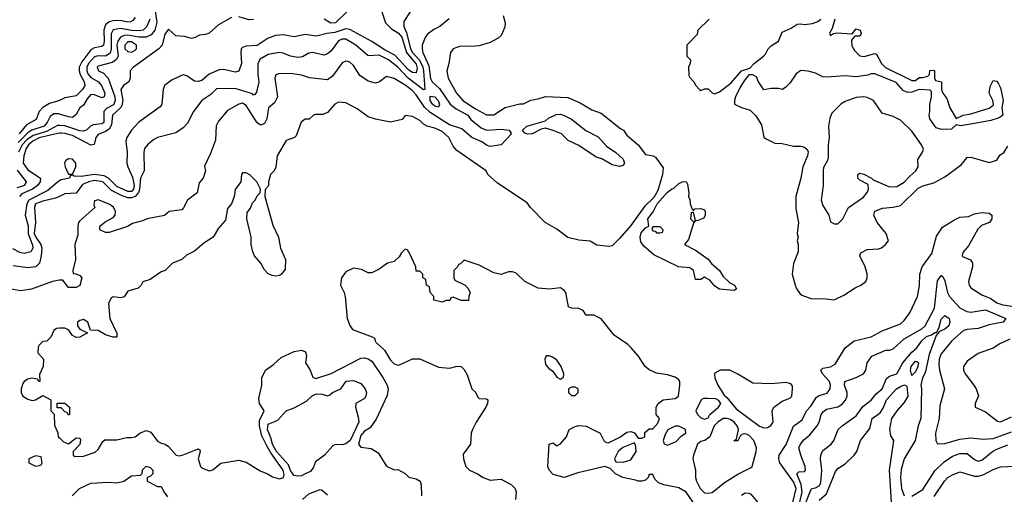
# Model space of a CAD drawing. Header units: inches. Extents: x 2348352 to 2479776, y 460422 to 613655.
# Tile 283 of 590: x 2389785 to 2395111, y 565319 to 567887. Entities that reach past the tile are written whole.
import ezdxf

# ---------------------------------------------------------------- set-up
doc = ezdxf.new("R2010")
doc.units = ezdxf.units.IN
doc.header["$MEASUREMENT"] = 0
doc.layers.add('C3586', color=7, linetype='Continuous')
doc.layers.add('C3596', color=7, linetype='Continuous')

msp = doc.modelspace()

# ---------------------------------------------------------------- linework, layer by layer
at = {"layer": 'C3586', "color": 4}
for points, elevation in [([(2390000, 567450), (2389990, 567445.4), (2389946.5, 567433.5), (2389910, 567411.2), (2389890.4, 567390), (2389873.9, 567346.1), (2389822.3, 567317.7), (2389782.7, 567270)], 64), ([(2390000, 567375.9), (2389996.9, 567376.9), (2389970, 567376.9), (2389950, 567363.7), (2389934.3, 567330), (2389917.4, 567310), (2389851.3, 567288.7), (2389830, 567275.5), (2389777.1, 567222.9)], 68), ([(2390000, 567314.1), (2389990, 567314.3), (2389930, 567282), (2389858.8, 567261.2), (2389823.7, 567236.3), (2389799.3, 567210), (2389778.9, 567170)], 72), ([(2390000, 567272.2), (2389990, 567271.7), (2389890, 567246.9), (2389856.1, 567230), (2389833, 567210), (2389820.2, 567190), (2389806.7, 567150), (2389804.7, 567110), (2389830, 567075.3), (2389897.1, 567030), (2389896.5, 567010), (2389881.5, 566990), (2389854.9, 566970), (2389796.1, 566943.9), (2389783.2, 566930)], 76), ([(2389772, 567072), (2389820.5, 567010), (2389810.7, 566990), (2389770, 566976.3)], 72), ([(2390000, 567014.5), (2389990, 567008.7), (2389937.8, 566962.2), (2389834.2, 566910), (2389824.6, 566890), (2389815.5, 566830), (2389830.8, 566770.8), (2389830.9, 566730), (2389853.7, 566666.3), (2389855.8, 566650), (2389844.9, 566630), (2389810, 566621), (2389786.5, 566626.5), (2389747.4, 566647.4)], 84), ([(2390000, 566930.2), (2389979.3, 566920.7), (2389910, 566904.5), (2389871.3, 566890), (2389866, 566870), (2389870.4, 566790.4), (2389863.9, 566730), (2389872, 566710), (2389899.3, 566670), (2389904.4, 566650), (2389901.6, 566610), (2389892, 566570), (2389872, 566550), (2389830, 566545.2), (2389750, 566555.6)], 88), ([(2390000, 566478), (2389998, 566478), (2389962, 566470), (2389849.3, 566429.3), (2389790, 566419.3), (2389710, 566434)], 92), ([(2390000, 566217), (2389983.6, 566216.4), (2389970, 566206), (2389954, 566170), (2389931.6, 566148.4), (2389910, 566146), (2389890, 566126), (2389885.4, 566114.6), (2389883.6, 566083.6), (2389914, 566050), (2389911.3, 566010), (2389892.7, 565967.3), (2389894, 565930), (2389888.4, 565928.4), (2389882, 565942), (2389850, 565948), (2389830, 565942), (2389810, 565928.7), (2389802, 565918), (2389793.4, 565890), (2389793.4, 565870), (2389802.8, 565850), (2389830, 565833.4), (2389853.2, 565826.8), (2389870, 565831), (2389910, 565854), (2389954, 565830), (2389954, 565770), (2389972, 565752), (2389972.7, 565692.7), (2389991.6, 565651.6), (2389994, 565630), (2390000, 565624)], 96), ([(2390000, 565786.6), (2389987.3, 565787.3), (2389987.3, 565812.7), (2390000, 565812.5)], 96)]:
    msp.add_lwpolyline(points, dxfattribs=dict(at, elevation=elevation))
at = {"layer": 'C3586', "color": 4, "elevation": 96}
msp.add_lwpolyline([(2389870, 565528), (2389834, 565510), (2389834, 565490), (2389870, 565472), (2389890, 565474), (2389902, 565478), (2389906, 565490), (2389902, 565522)], close=True, dxfattribs=at)
at = {"layer": 'C3596', "color": 4}
for points, elevation in [([(2390503.8, 568030), (2390526.5, 567873.5), (2390516.9, 567830), (2390495.5, 567804.5), (2390470, 567792), (2390430, 567792.2), (2390370, 567803.2), (2390350, 567802.2), (2390330, 567792.4), (2390315.5, 567770), (2390311.1, 567750), (2390317, 567690), (2390309.1, 567670.9), (2390284.8, 567655.2), (2390210, 567635.1), (2390204, 567630), (2390211.3, 567610), (2390238.5, 567598.5), (2390263.7, 567570), (2390299.3, 567470), (2390302.2, 567450), (2390293.3, 567426.7), (2390254, 567406), (2390240.3, 567390), (2390240.4, 567330), (2390230, 567322.6), (2390182.5, 567317.5), (2390168.9, 567311.1), (2390148.8, 567291.2), (2390130, 567283.5), (2390110, 567286), (2390030, 567313.3), (2390000, 567314.1)], 72), ([(2391898, 567930), (2391863, 567877), (2391863.8, 567850), (2391876.9, 567816.9), (2391899.8, 567730), (2391909.4, 567710), (2391947.3, 567667.3), (2391965.1, 567630), (2391970.1, 567610), (2391976, 567510), (2391970, 567507), (2391886.6, 567570), (2391829.7, 567630), (2391780.7, 567670), (2391730, 567695.8), (2391670, 567692.3), (2391602.7, 567750), (2391550, 567780.9), (2391530, 567780.9), (2391510, 567772), (2391470, 567718), (2391450, 567702), (2391430, 567694.5), (2391370, 567709.3), (2391350, 567705.2), (2391314.4, 567685.6), (2391290, 567682.9), (2391249.7, 567689.7), (2391210, 567706), (2391190, 567709.3), (2391130, 567698.4), (2391086, 567674), (2391073, 567650), (2391072.7, 567590), (2391078.4, 567550), (2391065.8, 567494.2), (2391057.3, 567482.7), (2391050, 567479), (2391045.1, 567485.1), (2390950, 567514.3), (2390850, 567513.2), (2390818.4, 567481.6), (2390770, 567449), (2390726, 567390), (2390693.7, 567326.3), (2390670, 567302), (2390630, 567274), (2390530, 567248.7), (2390510, 567239), (2390476, 567210), (2390461, 567190), (2390456, 567170), (2390458.8, 567070), (2390438.4, 567030), (2390434, 566970), (2390428.1, 566951.9), (2390409.4, 566930.6), (2390390, 566922.8), (2390370, 566923.5), (2390335.4, 566935.4), (2390282.3, 566962.3), (2390234.5, 567010), (2390190, 567016.4), (2390158.8, 567010), (2390125.5, 566994.5), (2390090, 566949.2), (2390030, 566944), (2390000, 566930.2)], 88), ([(2391743.7, 567930), (2391764.2, 567870), (2391797, 567837), (2391834.2, 567814.2), (2391852.5, 567792.5), (2391876.8, 567710), (2391930, 567646), (2391935.8, 567624.2), (2391930, 567599.5), (2391910, 567600.4), (2391890, 567614.5), (2391814.8, 567694.8), (2391761.3, 567721.3), (2391690, 567769.7), (2391570, 567834.8), (2391550, 567837.1), (2391490, 567818.4), (2391447, 567813), (2391390, 567798.4), (2391330, 567807), (2391270, 567795.1), (2391210, 567804.5), (2391170, 567801.6), (2391130, 567787.6), (2391070, 567747.8), (2391010, 567743.7), (2390990, 567737.2), (2390984, 567730), (2390980.5, 567710), (2390984.9, 567650), (2390970, 567608.7), (2390950, 567602.7), (2390890, 567616.9), (2390864.2, 567615.8), (2390810, 567591.8), (2390770, 567558), (2390750, 567552), (2390730, 567555.1), (2390690, 567583.7), (2390670, 567589.3), (2390610, 567560.9), (2390568, 567530), (2390562, 567510), (2390553.4, 567430), (2390545.2, 567414.8), (2390430, 567332.7), (2390390, 567289.2), (2390364.4, 567250), (2390359.3, 567230), (2390366.7, 567170), (2390365.2, 567110), (2390369.2, 567090), (2390394.6, 567034.6), (2390404.6, 566990), (2390401.1, 566970), (2390390, 566957.8), (2390370, 566956.5), (2390310, 566984), (2390266.2, 567030), (2390241.4, 567041.4), (2390190, 567049.9), (2390118.5, 567038.5), (2390080.1, 567040.1), (2390070, 567046), (2390058, 567042), (2390054, 567030), (2390010, 567020.4), (2390000, 567014.5)], 84), ([(2392401, 567910), (2392410.8, 567870), (2392410, 567846), (2392390, 567802), (2392373.7, 567786.3), (2392330, 567764), (2392270, 567745.2), (2392230, 567741.2), (2392170, 567744), (2392130, 567728.7), (2392116, 567710), (2392106.8, 567650), (2392094.8, 567610), (2392102.8, 567570), (2392147.7, 567490), (2392182.8, 567450), (2392250, 567404.9), (2392310, 567371.3), (2392350, 567371.3), (2392411.6, 567411.6), (2392490, 567432), (2392510, 567432), (2392550, 567451.3), (2392590, 567458), (2392629.1, 567470.9), (2392750, 567466), (2392817.5, 567437.5), (2392879.8, 567399.8), (2392930, 567381), (2393036.9, 567296.9), (2393052, 567290), (2393070, 567262), (2393130.7, 567210.7), (2393170, 567158), (2393211.1, 567151.1), (2393223.6, 567143.6), (2393265.4, 567085.4), (2393262, 567050), (2393236.7, 566963.3), (2393215.6, 566924.4), (2393164.6, 566875.4), (2393090, 566773.2), (2393030, 566702.7), (2392990, 566663.7), (2392970, 566659.3), (2392907.2, 566667.2), (2392870, 566689), (2392810, 566693.2), (2392750, 566709.3), (2392690, 566754), (2392628, 566790), (2392548.7, 566870), (2392530, 566895.3), (2392370, 567002), (2392318, 567050), (2392308.7, 567068.7), (2392150, 567179), (2392130, 567202), (2392106, 567250), (2392070, 567282), (2392030, 567300.9), (2391988.7, 567310), (2391970, 567321.2), (2391950, 567341.2), (2391910, 567364), (2391870, 567368), (2391853.4, 567346.6), (2391790, 567332.7), (2391709.1, 567349.1), (2391670, 567362), (2391610, 567405.2), (2391550, 567437.2), (2391510, 567441.2), (2391490, 567429), (2391450, 567384), (2391425.4, 567374.6), (2391385.4, 567374.6), (2391374, 567370), (2391351.6, 567348.4), (2391330, 567348), (2391307.1, 567332.9), (2391281, 567259), (2391270.7, 567249.3), (2391227.1, 567232.9), (2391178, 567150), (2391171.1, 567088.9), (2391162, 567070), (2391142, 567050), (2391131.3, 567010), (2391131.1, 566988.9), (2391112.7, 566967.3), (2391112, 566930), (2391154.4, 566774.4), (2391184.9, 566710), (2391196.3, 566650), (2391223.8, 566590), (2391222, 566538), (2391201, 566510), (2391190, 566502.7), (2391170, 566499.5), (2391150, 566502), (2391130, 566512.3), (2391110, 566533.2), (2391090, 566569), (2391056, 566610), (2391046.6, 566630), (2391037.2, 566670), (2391037.2, 566710), (2391014, 566810), (2391016.4, 566843.6), (2391033.6, 566866.4), (2391044.7, 566895.3), (2391058, 566910), (2391070, 566934), (2391086, 566950), (2391088, 566970), (2391068, 567010), (2391030, 567048), (2391010, 567058), (2390990, 567058), (2390984.7, 567050), (2390982, 567010), (2390951.1, 566968.9), (2390944.7, 566930), (2390931.3, 566890), (2390910, 566866), (2390898, 566802), (2390861.4, 566758.6), (2390831.3, 566710), (2390781.4, 566678.6), (2390730, 566634), (2390687.5, 566612.5), (2390662, 566590), (2390612, 566570), (2390572, 566530), (2390550, 566522), (2390490, 566482), (2390451.3, 566468.7), (2390442, 566450), (2390425.4, 566434.6), (2390370, 566418), (2390350, 566388), (2390330, 566382), (2390290, 566388), (2390279.6, 566380.4), (2390266.4, 566353.6), (2390273.4, 566270), (2390310.7, 566190), (2390311, 566169), (2390291.1, 566168.9), (2390250, 566182.7), (2390210, 566205.2), (2390167.3, 566207.3), (2390154, 566250), (2390130, 566264), (2390110, 566259), (2390098, 566250), (2390098, 566230), (2390110, 566212), (2390152.7, 566192.7), (2390111.1, 566168.9), (2390090, 566168), (2390070, 566178), (2390048.4, 566208.4), (2390030, 566218), (2390000, 566217)], 96), ([(2390930, 567899.7), (2390861, 567859), (2390810, 567813.2), (2390790, 567806), (2390756.9, 567803.1), (2390734, 567790), (2390714, 567786), (2390676.5, 567796.5), (2390630, 567799), (2390590, 567835.3), (2390570, 567808), (2390555.8, 567750), (2390538.4, 567730), (2390401, 567630), (2390382.8, 567610), (2390382.8, 567570), (2390376, 567550), (2390346.8, 567530), (2390332.7, 567510), (2390342.8, 567450), (2390337.9, 567422.1), (2390330.8, 567409.2), (2390286.5, 567370), (2390281.3, 567318.7), (2390270, 567295.4), (2390250, 567281.2), (2390210, 567265.6), (2390197, 567250), (2390187.9, 567212.1), (2390170, 567207.8), (2390070, 567260.3), (2390030, 567271.7), (2390010, 567272.7), (2390000, 567272.2)], 76), ([(2390410, 567899), (2390396.7, 567883.3), (2390383.8, 567876.2), (2390370, 567874), (2390330, 567883.1), (2390290, 567880.9), (2390270, 567875.3), (2390250, 567858.9), (2390239.7, 567830), (2390242, 567770), (2390238.4, 567750), (2390230, 567742.4), (2390190, 567734.5), (2390170, 567723.1), (2390120.9, 567659.1), (2390107.6, 567630), (2390106, 567610), (2390111.4, 567590), (2390133.4, 567550), (2390137.6, 567530), (2390125.5, 567510), (2390090, 567475.1), (2390030, 567463.5), (2390000, 567450)], 64), ([(2391050, 567888.5), (2391026.3, 567886.3), (2390970, 567902)], 76), ([(2391554.8, 567930), (2391492.6, 567870), (2391468.6, 567868.6), (2391432.1, 567890)], 76), ([(2392107.7, 567892.3), (2392058, 567850), (2392025.2, 567834.8), (2391990.6, 567809.4), (2391978.8, 567790), (2391962.8, 567750), (2391962, 567730), (2391966, 567710), (2391997.5, 567637.5), (2392007.9, 567567.9), (2392016, 567550), (2392055.4, 567515.4), (2392113.7, 567430), (2392145.3, 567405.3), (2392208.7, 567370), (2392226.2, 567346.2), (2392281.4, 567301.4), (2392310, 567288.8), (2392390, 567294.9), (2392432, 567290), (2392446, 567270), (2392390, 567209.5), (2392330, 567200.5), (2392310, 567207.8), (2392285.3, 567225.3), (2392230, 567249.7), (2392176.8, 567296.8), (2392110, 567317.6), (2392005, 567385), (2391974.5, 567414.5), (2391930, 567479.6), (2391910, 567501.3), (2391873.6, 567530), (2391810, 567569.5), (2391770, 567579), (2391732, 567550), (2391710, 567544), (2391670, 567555.1), (2391624.4, 567584.4), (2391590, 567639), (2391570, 567657.2), (2391560.2, 567660.2), (2391550, 567662.7), (2391530, 567653.2), (2391478, 567582), (2391450, 567561.2), (2391352.1, 567572.1), (2391310, 567586), (2391250, 567596), (2391185.8, 567594.2), (2391170.8, 567589.2), (2391164.9, 567570), (2391178.8, 567470), (2391163.5, 567436.5), (2391130.6, 567409.4), (2391122, 567350), (2391110, 567325.2), (2391090, 567316), (2391070, 567329.2), (2391010, 567422.7), (2390990, 567435.1), (2390970, 567429.3), (2390910, 567396), (2390861.4, 567338.6), (2390848.2, 567311.8), (2390844.5, 567235.5), (2390817.3, 567162.7), (2390785.4, 567094.6), (2390791, 567070), (2390778, 567030), (2390755.3, 567004.7), (2390744.7, 566950), (2390692, 566910), (2390671.6, 566868.4), (2390662, 566858), (2390594, 566850), (2390568, 566828), (2390474, 566810), (2390450, 566799), (2390395.3, 566784.7), (2390368, 566768), (2390270, 566735.3), (2390250, 566735.3), (2390218, 566750), (2390218, 566770), (2390246.8, 566793.2), (2390290, 566816), (2390301.2, 566830), (2390303.7, 566850), (2390292.6, 566872.6), (2390270, 566889.4), (2390210, 566912.7), (2390190, 566906), (2390186, 566886), (2390191.3, 566870), (2390110, 566799), (2390102.8, 566790), (2390098.8, 566770), (2390099.8, 566720.2), (2390084, 566670), (2390087.3, 566590), (2390072, 566530), (2390074, 566514), (2390090, 566512), (2390110, 566502), (2390122, 566490), (2390110, 566448), (2390090, 566438), (2390050, 566438), (2390018, 566478), (2390000, 566478)], 92), ([(2390488.7, 567890), (2390473.1, 567850), (2390452.4, 567830), (2390433.5, 567826.5), (2390391.8, 567828.2), (2390330, 567838.8), (2390290, 567831.3), (2390279.6, 567810), (2390280.5, 567730), (2390274.6, 567705.4), (2390250, 567689.8), (2390210, 567692.1), (2390190, 567686), (2390156.9, 567650), (2390148.4, 567630), (2390148.2, 567610), (2390154.2, 567594.2), (2390170, 567574.6), (2390211, 567551), (2390228.4, 567530), (2390244.9, 567490), (2390242.8, 567470), (2390230, 567464.2), (2390190, 567479.7), (2390170, 567481.3), (2390150, 567459.5), (2390130, 567423.7), (2390110, 567409.2), (2390090, 567374), (2390077.6, 567362.4), (2390070, 567358), (2390050, 567360.7), (2390000, 567375.9)], 68), ([(2393514, 567890), (2393454, 567830), (2393450, 567806), (2393394, 567750), (2393394, 567690), (2393414, 567670), (2393412, 567650), (2393402, 567630), (2393405.4, 567585.4), (2393410, 567574), (2393431.6, 567551.6), (2393442, 567530), (2393462, 567510), (2393470, 567504.7), (2393490, 567512), (2393510, 567512), (2393531.6, 567491.6), (2393546, 567486), (2393570, 567496), (2393633.8, 567546.2), (2393690, 567611), (2393735.3, 567624.7), (2393758, 567650), (2393808.7, 567690), (2393819.3, 567700.7), (2393834, 567730), (2393850, 567746), (2393889.4, 567770.6), (2393910, 567818.8), (2393959, 567841), (2393990, 567862), (2394010, 567864.7), (2394030, 567861), (2394073.6, 567866.4), (2394103.1, 567876.9), (2394118, 567890)], 104), ([(2394194.8, 567890), (2394179.8, 567840.2), (2394165.4, 567814.6), (2394170, 567802), (2394187.3, 567812.7), (2394204.7, 567815.3), (2394288.9, 567811.1), (2394310, 567838), (2394330.7, 567830), (2394336, 567810), (2394330, 567798), (2394302, 567798), (2394284.7, 567775.3), (2394286.4, 567746.4), (2394300.7, 567720.7), (2394330, 567691), (2394352.9, 567687.1), (2394410, 567704.7), (2394419.8, 567699.8), (2394446.8, 567650), (2394468, 567628), (2394610, 567558), (2394630, 567558), (2394650, 567574), (2394670, 567574), (2394698, 567582), (2394706, 567590), (2394708, 567612), (2394730, 567614), (2394734, 567610), (2394734, 567570), (2394738, 567558), (2394771.3, 567550), (2394771.3, 567510), (2394778, 567490), (2394799.8, 567459.8), (2394816, 567410), (2394850, 567352), (2394888, 567370), (2394930, 567377.1), (2395030, 567408), (2395050, 567424.7), (2395053.2, 567430), (2395049, 567450), (2395029, 567490), (2395033.8, 567526.2), (2395050, 567558.8), (2395070, 567554.8), (2395079.9, 567539.9), (2395090, 567518), (2395104.9, 567450), (2395097.3, 567410), (2395102.8, 567370), (2395083.8, 567356.2), (2395038.5, 567341.5), (2394950, 567324.7), (2394873.2, 567313.2), (2394850, 567318), (2394824.7, 567295.3), (2394770, 567292.7), (2394742, 567302), (2394708.7, 567350), (2394704, 567370), (2394708.7, 567390), (2394708.7, 567430), (2394718, 567470), (2394718, 567498), (2394710, 567506), (2394650, 567508.7), (2394610, 567494), (2394590, 567493.2), (2394563.9, 567503.9), (2394526.6, 567546.6), (2394410, 567593.2), (2394390, 567593.2), (2394373.4, 567586.6), (2394310, 567577.2), (2394250, 567584), (2394150, 567575.3), (2394130, 567578), (2394090, 567598), (2394050, 567609), (2394010, 567612.3), (2393985.2, 567594.8), (2393950, 567544), (2393930, 567522), (2393912, 567510), (2393890, 567515.3), (2393850, 567515.3), (2393810, 567508), (2393782, 567550), (2393770, 567578), (2393750, 567588), (2393730, 567588), (2393703, 567557), (2393681.1, 567518.9), (2393657.3, 567470), (2393651, 567450), (2393652, 567430), (2393690, 567411), (2393736.9, 567396.9), (2393766.4, 567366.4), (2393798, 567318), (2393810.7, 567250.7), (2393822.5, 567242.5), (2393870, 567219.1), (2393910, 567216.3), (2393970, 567202), (2394010, 567202), (2394030, 567197.3), (2394045.2, 567185.2), (2394050, 567172), (2394046, 567150), (2394021.6, 567090), (2394010.5, 567030), (2393983.8, 566930), (2393984.1, 566864.1), (2393997.3, 566790), (2393991.3, 566730), (2393996, 566710), (2393991, 566690), (2393996, 566670), (2393996, 566630), (2393970, 566568), (2393963.8, 566510), (2393979.1, 566450), (2393988.5, 566428.5), (2394005.8, 566405.8), (2394016.3, 566396.3), (2394070, 566376.3), (2394130, 566379.1), (2394190, 566370.8), (2394243.2, 566396.8), (2394303.9, 566436.1), (2394335.3, 566450), (2394362, 566470), (2394368.7, 566490), (2394368.4, 566511.6), (2394359, 566550), (2394329, 566610), (2394334.6, 566625.4), (2394370, 566642.8), (2394430, 566647.7), (2394446.8, 566653.2), (2394469, 566670), (2394484, 566690), (2394472.7, 566730), (2394422.7, 566790), (2394405.2, 566830), (2394410, 566850.8), (2394452.3, 566867.7), (2394510, 566872.7), (2394550, 566882.4), (2394645.3, 566974.7), (2394670, 566988.2), (2394730, 567004.9), (2394790, 567037.6), (2394878.3, 567101.7), (2394910, 567141), (2394930, 567142.8), (2395030, 567114.8), (2395070, 567127.3), (2395086.6, 567153.4), (2395110, 567171), (2395130, 567202)], 104), ([(2393956.8, 565230), (2393985, 565350), (2393970, 565386.9), (2393897.6, 565490), (2393891.8, 565510), (2393892.3, 565530), (2393930.8, 565589.2), (2393970, 565686.8), (2394017.8, 565722.2), (2394041.1, 565770), (2394064.4, 565795.6), (2394095.8, 565844.2), (2394110, 565853.7), (2394153.6, 565866.4), (2394169.6, 565890), (2394171.2, 565910), (2394165.6, 565930), (2394127.3, 565970), (2394118, 565990), (2394130, 566002), (2394170, 566008.2), (2394196.3, 566023.7), (2394250, 566112), (2394298, 566150), (2394390, 566170.4), (2394450, 566203.8), (2394550, 566240.7), (2394570, 566258.8), (2394599.1, 566300.9), (2394640.9, 566390), (2394652.1, 566447.9), (2394654.5, 566510), (2394666, 566550), (2394718.9, 566621.1), (2394743.6, 566716.4), (2394776.4, 566763.6), (2394837.5, 566802.5), (2394870, 566818), (2394918, 566822), (2394950, 566837.3), (2394990, 566843.8), (2395030, 566840.7), (2395042.8, 566830), (2395044, 566810), (2395030.7, 566790), (2394987.1, 566772.9), (2394966.9, 566753.1), (2394916.7, 566663.3), (2394887.1, 566627.1), (2394882.8, 566610), (2394885.5, 566605.5), (2394927.3, 566587.3), (2394938.8, 566570), (2394939.1, 566550), (2394917.3, 566470), (2394920.7, 566450), (2394930, 566436), (2394990, 566398.8), (2395038.7, 566378.7), (2395070, 566355.5), (2395103.4, 566343.4), (2395210, 566328)], 96), ([(2393446.3, 565250), (2393390, 565331.1), (2393350, 565354.7), (2393269.5, 565369.5), (2393240.7, 565380.7), (2393220.2, 565400.2), (2393210, 565426), (2393190, 565426), (2393184.7, 565410), (2393170, 565395.3), (2393150, 565389.2), (2393130, 565389.3), (2393116, 565396), (2393048, 565410), (2393008.7, 565430), (2392979, 565459), (2392950, 565469), (2392804, 565436), (2392730.5, 565409.5), (2392670, 565426.6), (2392649.6, 565449.6), (2392642.7, 565470), (2392648.7, 565590), (2392670, 565598), (2392690, 565582), (2392710, 565591.3), (2392742, 565630), (2392758, 565670), (2392790, 565686), (2392810, 565690.7), (2392850, 565687.3), (2392924.7, 565650), (2392946.4, 565606.4), (2392959.6, 565599.6), (2392970, 565598), (2392992.3, 565607.7), (2393032.1, 565627.9), (2393070, 565654.8), (2393090, 565658.8), (2393111, 565651), (2393130, 565622), (2393150, 565622), (2393166, 565630), (2393167.3, 565652.7), (2393190, 565674), (2393210, 565674), (2393236.4, 565703.6), (2393246, 565730), (2393228, 565750), (2393228.7, 565790), (2393238, 565810), (2393266, 565830), (2393330, 565838), (2393348, 565850), (2393356, 565910), (2393356, 565930), (2393350, 565939), (2393330, 565952.3), (2393290, 565964.5), (2393230, 565973.6), (2393190, 565992.3), (2393169, 566010), (2393130, 566068), (2393095.3, 566110), (2393075.3, 566130), (2393000.7, 566180.7), (2392930, 566269), (2392890, 566288), (2392850, 566288.7), (2392832.7, 566312.7), (2392810, 566324), (2392770, 566325.2), (2392753.6, 566333.6), (2392739, 566410), (2392730, 566422), (2392710, 566435.3), (2392650.8, 566429.2), (2392590, 566434), (2392518, 566470), (2392470, 566515.3), (2392450, 566522), (2392430, 566522), (2392390, 566508), (2392350, 566518), (2392270, 566559), (2392190, 566586), (2392170, 566566), (2392158, 566562), (2392154, 566550), (2392134, 566530), (2392134, 566490), (2392138, 566478), (2392194, 566450), (2392210, 566434), (2392222, 566410), (2392214, 566390), (2392212.7, 566367.3), (2392172.7, 566367.3), (2392130, 566386), (2392118, 566382), (2392111.6, 566368.4), (2392092.7, 566367.3), (2392070, 566358), (2392026, 566370), (2392026, 566390), (2392006, 566410), (2392002, 566442), (2391986, 566450), (2391982, 566482), (2391966, 566490), (2391966, 566510), (2391950, 566526), (2391930, 566526), (2391928, 566550), (2391896.4, 566616.4), (2391882, 566642), (2391870, 566646), (2391850, 566626), (2391836.9, 566603.1), (2391810, 566578), (2391774, 566570), (2391730, 566538), (2391690, 566518), (2391670, 566518), (2391634.6, 566534.6), (2391590, 566542), (2391550, 566522), (2391526, 566490), (2391521, 566450), (2391541, 566410), (2391546, 566390), (2391556, 566270), (2391570, 566232), (2391586, 566210), (2391691.6, 566171.6), (2391703.6, 566163.6), (2391710, 566144.7), (2391758.5, 566098.5), (2391790, 566044.7), (2391810, 566024.7), (2391830, 566018), (2391840.4, 566019.6), (2391910, 566052), (2391950, 566052), (2392050, 566006), (2392110, 566001), (2392151.6, 566011.6), (2392174, 566010), (2392190, 565994), (2392205.4, 565965.4), (2392231.3, 565890), (2392250, 565871.3), (2392264, 565844), (2392270, 565838), (2392310, 565836), (2392318, 565830), (2392316, 565810), (2392306, 565790), (2392253.4, 565710), (2392234, 565670), (2392227.3, 565650), (2392222.8, 565590), (2392184.5, 565535.5), (2392186, 565510), (2392198.8, 565470), (2392218, 565450), (2392262, 565430), (2392292, 565410), (2392330, 565396), (2392390, 565400.7), (2392444.7, 565370), (2392464.7, 565350), (2392471, 565331), (2392466.8, 565290)], 104), ([(2393984.8, 565195.2), (2394017.3, 565330), (2394012.3, 565372.3), (2393989.6, 565430.4), (2394000.1, 565439.9), (2394030, 565442.8), (2394035.1, 565450), (2394033.6, 565470), (2394009.5, 565530), (2393999.3, 565570), (2394009.3, 565590), (2394026.7, 565613.3), (2394058.9, 565641.1), (2394098, 565690), (2394109.5, 565710), (2394120.7, 565750), (2394133, 565767), (2394150, 565779.1), (2394210, 565792.4), (2394233.7, 565806.3), (2394252.6, 565827.4), (2394260.7, 565850), (2394260.9, 565870), (2394246, 565910), (2394249.2, 565930), (2394309.5, 565950.5), (2394349.3, 565970.7), (2394361.2, 565990), (2394369.7, 566030.3), (2394394.2, 566065.8), (2394470, 566098.8), (2394490, 566098.8), (2394510, 566106), (2394570, 566160.5), (2394665.3, 566214.7), (2394683.7, 566230), (2394733.9, 566326.1), (2394750, 566474), (2394770, 566502), (2394778, 566498), (2394790, 566474), (2394804.4, 566410), (2394814.4, 566390), (2394870, 566328.5), (2394908.9, 566308.9), (2394930, 566304.4), (2395010, 566316.5), (2395118.8, 566270), (2395104.7, 566250), (2395030, 566236.3), (2394970, 566215.8), (2394910, 566211.5), (2394890, 566205.6), (2394826.8, 566150), (2394770, 566079), (2394759.1, 566050), (2394756.8, 566023.2), (2394760.5, 565990), (2394787.3, 565890), (2394762, 565798), (2394758, 565730), (2394738.8, 565650), (2394741, 565610), (2394750, 565592), (2394790, 565594), (2394870, 565616.4), (2394930, 565624.4), (2394997.5, 565617.5), (2395050, 565620.3), (2395150, 565656.5)], 92), ([(2394028.5, 565251.5), (2394062.3, 565337.7), (2394069.7, 565350.3), (2394090, 565354), (2394110, 565364.4), (2394118.8, 565381.2), (2394123.6, 565450), (2394116, 565510), (2394118, 565530), (2394130, 565556), (2394174, 565590), (2394189, 565610), (2394213.2, 565670), (2394233.2, 565690), (2394310, 565744), (2394345.3, 565794.7), (2394390, 565827.7), (2394417.4, 565862.6), (2394449.5, 565890), (2394474.2, 565945.8), (2394490, 565957.3), (2394530, 565971), (2394561.6, 566030), (2394610, 566088.7), (2394635.6, 566110), (2394664.2, 566150), (2394690, 566172.6), (2394718, 566182), (2394735.3, 566195.3), (2394744.7, 566195.3), (2394758.4, 566221.6), (2394770, 566266), (2394790, 566287.3), (2394813.4, 566270), (2394815.5, 566250), (2394810.5, 566230), (2394790, 566212.3), (2394760.7, 566199.3), (2394741.6, 566178.4), (2394703.8, 566076.2), (2394683.2, 565976.8), (2394668.8, 565950), (2394659.1, 565910), (2394662.8, 565890), (2394659.1, 565730), (2394645.5, 565690), (2394628.2, 565610), (2394569.1, 565510.9), (2394552.3, 565452.3), (2394548.9, 565410), (2394554.9, 565350), (2394570, 565311)], 88), ([(2395141.4, 566158.6), (2395087.1, 566132.9), (2395050, 566109), (2394970, 566081.2), (2394910, 566039), (2394891, 566010), (2394890.8, 565990), (2394898.8, 565970), (2394946, 565910), (2394958, 565890), (2394971.1, 565851.1), (2394954, 565810), (2394954, 565790), (2395010, 565764.7), (2395074.4, 565714.4), (2395090, 565710.8), (2395150, 565738)], 96), ([(2390000, 565624), (2390022, 565602), (2390050, 565592), (2390090, 565624.7), (2390110, 565622), (2390114.4, 565614.4), (2390110.8, 565589.2), (2390074, 565550), (2390074, 565530), (2390083.6, 565523.6), (2390130, 565524.7), (2390192.9, 565547.1), (2390210, 565562), (2390234.6, 565605.4), (2390245.6, 565614.4), (2390310, 565613.4), (2390365.4, 565625.4), (2390390, 565626), (2390410, 565630.8), (2390435.3, 565650), (2390470, 565664), (2390494.9, 565654.9), (2390530, 565606.8), (2390550, 565594.8), (2390572, 565590), (2390590, 565578), (2390630.7, 565530.7), (2390647.9, 565527.9), (2390670, 565532.7), (2390750, 565564.7), (2390758.8, 565558.8), (2390761, 565550), (2390750.7, 565510), (2390762.8, 565470), (2390770, 565462.8), (2390810, 565446.8), (2390830, 565451.3), (2390872.9, 565487.1), (2390970, 565504), (2391010, 565493.4), (2391085.1, 565445.1), (2391126, 565430), (2391153, 565413), (2391190, 565402.6), (2391211.8, 565410), (2391214.9, 565425.1), (2391210.8, 565450), (2391143.4, 565543.4), (2391121.3, 565581.3), (2391095.4, 565635.4), (2391081.5, 565690), (2391081.5, 565718.5), (2391108, 565770), (2391082, 565810), (2391078, 565838), (2391094, 565910), (2391095.3, 565950), (2391114, 565990), (2391158.9, 566021.1), (2391200.2, 566059.8), (2391270, 566091), (2391310, 566098), (2391331.3, 566090), (2391336, 566070), (2391331.3, 566030), (2391354.4, 565994.4), (2391370, 565952), (2391386.4, 565946.4), (2391470, 565973.4), (2391630, 566055.8), (2391650, 566057.6), (2391670, 566051.8), (2391690, 566038.7), (2391750, 565950.4), (2391772, 565910), (2391778, 565890), (2391773, 565853), (2391714.1, 565725.9), (2391680.9, 565679.1), (2391650, 565660.7), (2391630, 565637), (2391617.3, 565590), (2391630, 565574.8), (2391686.8, 565566.8), (2391723.6, 565543.6), (2391770, 565472), (2391810, 565452), (2391830, 565454), (2391870.8, 565430.8), (2391890, 565411.3), (2391930, 565402.8), (2391950.5, 565390.5), (2391956, 565370), (2391958, 565310)], 96), ([(2394110, 565287.3), (2394150, 565320.7), (2394197.1, 565442.9), (2394210, 565459.1), (2394250, 565484), (2394299, 565530), (2394313.2, 565550), (2394333.2, 565610), (2394384.5, 565675.5), (2394397, 565730), (2394439.4, 565760.6), (2394455.1, 565784.9), (2394474, 565830), (2394527, 565890), (2394550, 565903.1), (2394570.7, 565910.7), (2394584.5, 565904.5), (2394588.8, 565850), (2394570, 565815.1), (2394528.8, 565771.2), (2394500.5, 565730), (2394490.8, 565670.8), (2394495.3, 565635.3), (2394511.3, 565610), (2394488.4, 565450), (2394501.1, 565250)], 84), ([(2390000, 565812.5), (2390030, 565812), (2390054, 565790), (2390054, 565750), (2390050, 565748), (2390042, 565762), (2390030, 565766), (2390010, 565786), (2390000, 565786.6)], 96), ([(2394610, 565308), (2394670, 565344.9), (2394734.6, 565445.4), (2394785.2, 565494.8), (2394830, 565524.4), (2394870, 565539.5), (2394910, 565540.5), (2394950, 565507.7), (2394970, 565499.1), (2394990, 565503), (2395046.6, 565550), (2395070, 565563.1), (2395130, 565586)], 88), ([(2390068.7, 565310), (2390108.7, 565350), (2390170, 565378.8), (2390264.7, 565384.7), (2390310, 565381), (2390349.1, 565390.9), (2390390, 565418), (2390438, 565422), (2390448.4, 565431.6), (2390450, 565452), (2390470, 565470.8), (2390490, 565464.7), (2390504.7, 565450), (2390504.7, 565430), (2390490, 565415.3), (2390474, 565410), (2390474, 565390), (2390530, 565362), (2390550, 565362), (2390566, 565330), (2390584.9, 565304.9)], 92), ([(2394732.4, 565307.6), (2394786.6, 565390), (2394806, 565410), (2394830, 565424.9), (2394870, 565440.7), (2394950, 565416.4), (2394970, 565417.6), (2394996.1, 565423.9), (2395050, 565453), (2395090, 565467.3), (2395250, 565474)], 84), ([(2391315.3, 565290), (2391350, 565321), (2391410, 565344.7), (2391422, 565342), (2391450, 565316)], 92), ([(2393690, 565314.4), (2393710, 565326), (2393730, 565325.5), (2393739.2, 565319.2), (2393803.5, 565243.5)], 96)]:
    msp.add_lwpolyline(points, dxfattribs=dict(at, elevation=elevation))
for points, elevation in [([(2390390, 567768), (2390370, 567767.6), (2390354, 567750), (2390354, 567730), (2390370, 567714), (2390390, 567710.4), (2390410, 567721.6), (2390417.6, 567730), (2390417.6, 567750)], 76), ([(2392050, 567414), (2392030, 567418.7), (2392017.6, 567430), (2392006.3, 567450), (2392006.3, 567473.7), (2392030, 567470.4), (2392048, 567450), (2392055.3, 567430)], 88), ([(2394350, 567469.3), (2394310, 567466), (2394250, 567444.5), (2394228.6, 567431.4), (2394178.8, 567381.2), (2394166.4, 567353.6), (2394160.7, 567310), (2394162.8, 567250), (2394158, 567210), (2394158, 567142), (2394154.4, 567125.6), (2394133.4, 567086.6), (2394130.6, 567070), (2394131, 566990), (2394121, 566910), (2394130, 566882), (2394162, 566830), (2394170, 566794), (2394190, 566782), (2394210, 566782), (2394238, 566810), (2394268.9, 566871.1), (2394350, 566926), (2394370, 566952), (2394377.2, 566970), (2394374.6, 566994.6), (2394330, 567018), (2394318, 567030), (2394318, 567050), (2394330, 567056), (2394350.7, 567050.7), (2394392, 567030), (2394401, 567021), (2394490, 566982.8), (2394530, 566984), (2394570, 567007.7), (2394599.1, 567040.9), (2394633.2, 567070), (2394645.2, 567090), (2394644, 567130), (2394669.2, 567170), (2394673.8, 567186.2), (2394663.7, 567210), (2394610, 567284), (2394550, 567344), (2394510, 567364), (2394450, 567382), (2394404, 567450), (2394370, 567466)], 108), ([(2393030, 567092), (2392990, 567101.6), (2392933.5, 567133.5), (2392902.8, 567142.8), (2392810, 567207), (2392752.7, 567232.7), (2392715.1, 567270), (2392670, 567287.8), (2392630, 567299.5), (2392606, 567294), (2392558, 567270), (2392530, 567267.3), (2392515.5, 567275.5), (2392504, 567290), (2392529, 567310), (2392630, 567339.3), (2392646.4, 567353.6), (2392686.7, 567373.3), (2392710, 567375.2), (2392730, 567369.2), (2392770, 567347.9), (2392847.9, 567287.9), (2392913.9, 567253.9), (2392960.6, 567200.6), (2393008.2, 567170), (2393050, 567132.4), (2393055.8, 567110), (2393050, 567097.2)], 92), ([(2390050, 567134), (2390035.3, 567124.7), (2390027.1, 567112.9), (2390030.8, 567090), (2390050, 567051.3), (2390070, 567051), (2390089.3, 567090), (2390089.2, 567110), (2390070, 567132.7)], 84), ([(2393430, 566854), (2393436.4, 566863.6), (2393470, 566866), (2393490, 566858), (2393493.4, 566850), (2393493.4, 566830), (2393486.4, 566813.6), (2393450, 566798), (2393440.4, 566800.4), (2393430, 566846), (2393418, 566842), (2393414, 566810), (2393430, 566794), (2393438, 566798), (2393430, 566786), (2393402, 566698), (2393382, 566670), (2393439.8, 566639.8), (2393510, 566592), (2393527.1, 566567.1), (2393570.7, 566530.7), (2393590, 566498), (2393625.4, 566465.4), (2393651.3, 566450), (2393662, 566430), (2393650, 566422), (2393570, 566429), (2393545.6, 566445.6), (2393518, 566478), (2393490, 566494), (2393470, 566482), (2393440.4, 566480.4), (2393429, 566530), (2393410, 566545.2), (2393349.3, 566549.3), (2393214.5, 566614.5), (2393161.5, 566661.5), (2393144.5, 566684.5), (2393140.7, 566710), (2393146.7, 566733.3), (2393170, 566761), (2393188, 566770), (2393183.7, 566810), (2393211.8, 566848.2), (2393232.7, 566890), (2393288.2, 566951.8), (2393310, 566970.6), (2393324.1, 566975.9), (2393350, 567001), (2393368, 567010), (2393390, 567011.3), (2393396.9, 566996.9), (2393404.7, 566950), (2393402, 566930), (2393410, 566914), (2393411, 566891), (2393422, 566862)], 96), ([(2393250, 566766), (2393210, 566766), (2393203.6, 566756.4), (2393210, 566744.7), (2393222, 566742), (2393230, 566734), (2393250, 566734), (2393262, 566738), (2393266, 566750)], 96), ([(2392650, 566068.7), (2392632, 566068), (2392626, 566050), (2392630, 566022), (2392650, 565998), (2392666.4, 565986.4), (2392690, 565952), (2392710, 565942), (2392727.3, 565952.7), (2392728, 565970), (2392714, 566010), (2392690, 566044), (2392670, 566059)], 108), ([(2394610, 565962), (2394603, 565990), (2394606.9, 566010), (2394630, 566039.1), (2394637.5, 566037.5), (2394646, 566030), (2394643.8, 566010), (2394630, 565980.9)], 84), ([(2393626, 565990), (2393574, 565990), (2393546, 565974), (2393542.8, 565970), (2393544.9, 565950), (2393562, 565910), (2393594.9, 565854.9), (2393610, 565842.8), (2393661.1, 565781.1), (2393787.3, 565687.3), (2393810, 565679.5), (2393830, 565681.3), (2393848.1, 565691.9), (2393860.7, 565710), (2393855.1, 565770), (2393865.1, 565790), (2393910, 565823), (2393950, 565839.1), (2393960.9, 565850), (2393966, 565890), (2393964.7, 565904.7), (2393957.2, 565917.2), (2393930, 565924), (2393850, 565917), (2393750, 565920.9), (2393670, 565969.4)], 104), ([(2391530, 565587.4), (2391492.1, 565587.9), (2391478.8, 565581.2), (2391434.4, 565530), (2391385.5, 565494.5), (2391374.6, 565465.4), (2391357.7, 565442.3), (2391330, 565429.6), (2391310, 565419.7), (2391290, 565416.3), (2391270, 565421.3), (2391262.6, 565430), (2391250, 565447.6), (2391238.6, 565478.6), (2391175.1, 565550), (2391152.4, 565590), (2391144.2, 565624.2), (2391125.6, 565670), (2391130, 565698), (2391180.7, 565719.3), (2391226, 565770), (2391270, 565786.7), (2391337.3, 565822.7), (2391367.8, 565852.2), (2391380.9, 565859.1), (2391390, 565862.6), (2391420.5, 565860.5), (2391450, 565851.3), (2391463.1, 565856.9), (2391478, 565870), (2391522, 565890), (2391550.9, 565930.9), (2391590, 565934), (2391630, 565919.1), (2391654.4, 565890), (2391660.3, 565870), (2391657.6, 565850), (2391650, 565838), (2391602.8, 565810), (2391602, 565790), (2391616.5, 565736.5), (2391618.9, 565710), (2391572.4, 565610), (2391550, 565592.6)], 92), ([(2392790, 565898), (2392770, 565898), (2392754, 565890), (2392754, 565870), (2392770, 565854), (2392790, 565854), (2392806, 565870), (2392806, 565890)], 108), ([(2393510, 565838), (2393483.5, 565836.5), (2393472, 565830), (2393442, 565770), (2393452, 565750), (2393470, 565732), (2393490, 565724.7), (2393510, 565732), (2393519, 565750), (2393565.2, 565790), (2393577.2, 565810), (2393566.8, 565826.8), (2393550, 565835.1)], 104), ([(2393610, 565729), (2393590, 565728.7), (2393562, 565710), (2393542, 565690), (2393518, 565630), (2393491.3, 565610), (2393470, 565605.2), (2393451, 565590), (2393430.5, 565530), (2393426.8, 565510), (2393440.5, 565450), (2393441.3, 565410), (2393445.7, 565390), (2393465.2, 565350), (2393490, 565327.3), (2393510, 565324.4), (2393530, 565328.8), (2393597.7, 565382.3), (2393670, 565427), (2393738, 565462), (2393746.6, 565470), (2393769.6, 565550), (2393771.1, 565570), (2393756, 565610), (2393730, 565638.7), (2393710, 565646), (2393696, 565644), (2393683.6, 565636.4), (2393670, 565608.7), (2393648, 565608), (2393662, 565618), (2393673.2, 565670), (2393665.2, 565690), (2393650, 565709), (2393630, 565724)], 104), ([(2393350, 565688), (2393330, 565688), (2393291.6, 565668.4), (2393276.9, 565643.1), (2393266, 565610), (2393271.6, 565591.6), (2393290, 565584.7), (2393335.5, 565604.5), (2393365.2, 565634.8), (2393388, 565650), (2393386, 565670)], 104), ([(2393110, 565598), (2393047.9, 565572.1), (2393022.8, 565550), (2393002, 565510), (2393010, 565494), (2393050, 565492), (2393090, 565504.7), (2393119, 565550), (2393118, 565578)], 104)]:
    msp.add_lwpolyline(points, close=True, dxfattribs=dict(at, elevation=elevation))

doc.saveas('drawing.dxf')
